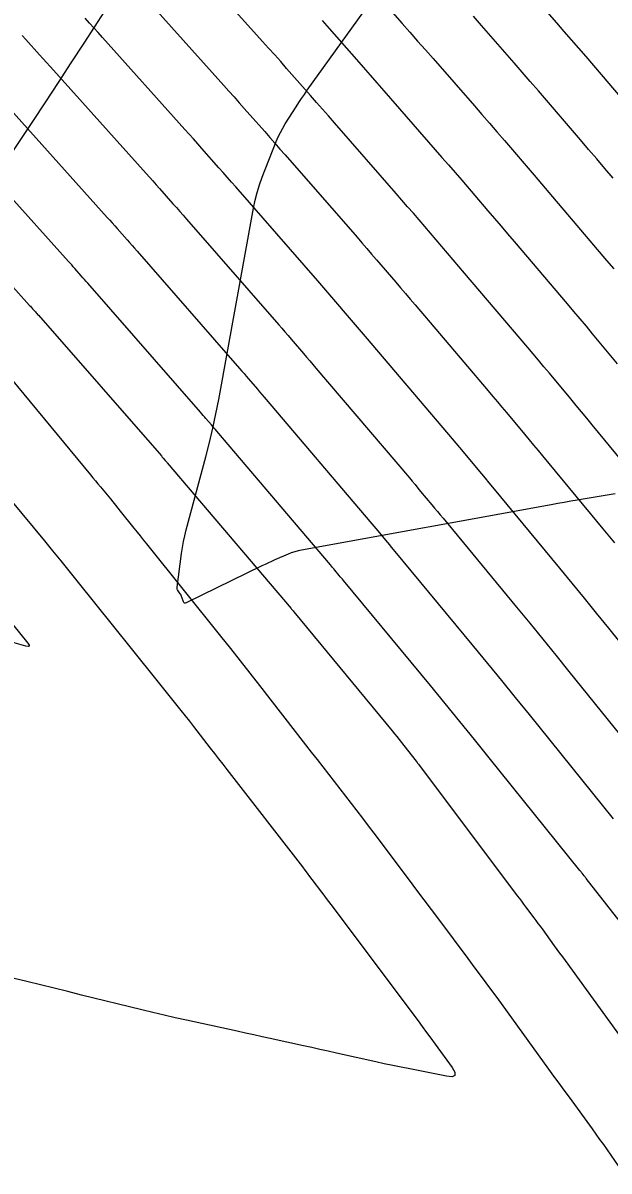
# Model space of a CAD drawing. Extents: x 1005228 to 1008882, y 1883389 to 1885754.
# Drawn here: x 1007916.7 to 1007946.8, y 1884688.2 to 1884747.1 of the extents above; entities that cross this region are included whole.
import ezdxf

# ---------------------------------------------------------------- set-up
doc = ezdxf.new("R2010")
doc.units = 0
for name, color, linetype in [('ATDIMS', 7, 'Continuous'), ('C-ANNO-NOTE', 7, 'Continuous'), ('S_BRIDGE', 7, 'Continuous'), ('TSOBSTACLE', 7, 'Continuous')]:
    doc.layers.add(name, color=color, linetype=linetype)

msp = doc.modelspace()

# ---------------------------------------------------------------- linework, layer by layer
at = {"layer": 'ATDIMS'}
for points in [[(1007932.109, 1884747.244), (1007932.461, 1884746.844), (1007933.867, 1884745.246), (1007934.218, 1884744.847), (1007934.569, 1884744.447), (1007934.92, 1884744.047), (1007935.27, 1884743.646), (1007937.92, 1884740.617), (1007938.26, 1884740.226), (1007938.6, 1884739.835), (1007938.939, 1884739.443), (1007939.276, 1884739.05), (1007940.625, 1884737.477), (1007940.962, 1884737.083), (1007941.298, 1884736.689), (1007941.634, 1884736.295), (1007941.97, 1884735.901), (1007944.693, 1884732.7), (1007945.016, 1884732.319), (1007945.339, 1884731.937), (1007945.66, 1884731.555), (1007945.98, 1884731.171), (1007947.26, 1884729.636)], [(1007915.808, 1884743.006), (1007921.075, 1884737.144), (1007921.203, 1884737.001), (1007921.331, 1884736.857), (1007921.459, 1884736.713), (1007921.586, 1884736.569), (1007922.094, 1884735.991), (1007922.221, 1884735.847), (1007922.348, 1884735.702), (1007922.475, 1884735.557), (1007922.602, 1884735.412), (1007927.87, 1884729.389), (1007927.985, 1884729.256), (1007928.1, 1884729.124), (1007928.215, 1884728.991), (1007928.329, 1884728.858), (1007928.786, 1884728.325), (1007928.9, 1884728.192), (1007929.014, 1884728.059), (1007929.127, 1884727.925), (1007929.241, 1884727.792), (1007934.562, 1884721.537), (1007934.663, 1884721.418), (1007934.763, 1884721.299), (1007934.864, 1884721.18), (1007934.963, 1884721.06), (1007935.362, 1884720.582), (1007935.462, 1884720.462), (1007935.561, 1884720.342), (1007935.661, 1884720.223), (1007935.76, 1884720.103), (1007939.88, 1884715.125), (1007940.599, 1884714.254), (1007941.314, 1884713.381), (1007942.027, 1884712.505), (1007942.736, 1884711.627), (1007947.048, 1884706.271)], [(1007916.214, 1884716.266), (1007916.994, 1884715.293), (1007917.058, 1884715.195), (1007917.063, 1884715.136), (1007917.007, 1884715.117), (1007916.891, 1884715.137), (1007916.291, 1884715.301)]]:
    msp.add_lwpolyline(points, dxfattribs=at)
at = {"layer": 'C-ANNO-NOTE'}
msp.add_lwpolyline([(1007947.15, 1884722.956), (1007945.21, 1884722.629), (1007944.876, 1884722.572), (1007944.542, 1884722.514), (1007944.208, 1884722.455), (1007943.874, 1884722.395), (1007931.053, 1884720.067), (1007930.874, 1884720.029), (1007930.698, 1884719.982), (1007930.526, 1884719.924), (1007930.356, 1884719.856), (1007929.683, 1884719.563), (1007929.516, 1884719.489), (1007929.349, 1884719.414), (1007929.183, 1884719.336), (1007929.017, 1884719.257), (1007925.117, 1884717.357), (1007925.07, 1884717.342), (1007925.032, 1884717.347), (1007925.002, 1884717.371), (1007924.981, 1884717.416), (1007924.908, 1884717.649), (1007924.892, 1884717.695), (1007924.872, 1884717.74), (1007924.848, 1884717.783), (1007924.821, 1884717.824), (1007924.706, 1884717.984), (1007924.681, 1884718.025), (1007924.666, 1884718.069), (1007924.659, 1884718.114), (1007924.661, 1884718.162), (1007924.89, 1884719.899), (1007924.935, 1884720.204), (1007924.991, 1884720.507), (1007925.056, 1884720.807), (1007925.131, 1884721.106), (1007926.141, 1884724.863), (1007926.328, 1884725.59), (1007926.5, 1884726.321), (1007926.657, 1884727.054), (1007926.799, 1884727.792), (1007928.578, 1884737.617), (1007928.662, 1884738.022), (1007928.765, 1884738.421), (1007928.888, 1884738.815), (1007929.03, 1884739.203), (1007929.753, 1884741.037), (1007929.852, 1884741.273), (1007929.963, 1884741.504), (1007930.085, 1884741.729), (1007930.217, 1884741.949), (1007930.769, 1884742.817), (1007930.909, 1884743.033), (1007931.051, 1884743.247), (1007931.197, 1884743.459), (1007931.346, 1884743.669), (1007944.969, 1884762.587)], dxfattribs=at)
at = {"layer": 'S_BRIDGE'}
msp.add_lwpolyline([(1007914.579, 1884738.081), (1007917.246, 1884742.068), (1007917.911, 1884743.067), (1007918.571, 1884744.068), (1007919.227, 1884745.072), (1007919.879, 1884746.079), (1007924.659, 1884753.5)], dxfattribs=at)
at = {"layer": 'TSOBSTACLE'}
for points in [[(1007948.738, 1884723.169), (1007945.982, 1884726.499), (1007945.707, 1884726.831), (1007945.432, 1884727.163), (1007945.156, 1884727.494), (1007944.88, 1884727.825), (1007943.777, 1884729.149), (1007943.501, 1884729.48), (1007943.223, 1884729.809), (1007942.946, 1884730.139), (1007942.667, 1884730.467), (1007939.424, 1884734.279), (1007939.133, 1884734.621), (1007938.841, 1884734.963), (1007938.549, 1884735.305), (1007938.257, 1884735.646), (1007937.087, 1884737.012), (1007936.794, 1884737.353), (1007936.5, 1884737.693), (1007936.205, 1884738.032), (1007935.91, 1884738.371), (1007932.737, 1884742), (1007932.431, 1884742.349), (1007932.125, 1884742.698), (1007931.819, 1884743.047), (1007931.512, 1884743.395), (1007930.286, 1884744.789), (1007929.979, 1884745.137), (1007929.671, 1884745.485), (1007929.362, 1884745.831), (1007929.053, 1884746.177), (1007925.838, 1884749.754)], [(1007934.636, 1884748.9), (1007936.221, 1884747.098), (1007936.617, 1884746.647), (1007937.013, 1884746.196), (1007937.409, 1884745.745), (1007937.804, 1884745.293), (1007939.93, 1884742.862), (1007940.315, 1884742.42), (1007940.7, 1884741.977), (1007941.083, 1884741.533), (1007941.466, 1884741.088), (1007942.992, 1884739.307), (1007943.374, 1884738.861), (1007943.755, 1884738.415), (1007944.136, 1884737.969), (1007944.516, 1884737.522), (1007946.719, 1884734.932), (1007947.087, 1884734.499)], [(1007942.652, 1884748.837), (1007944.153, 1884747.122), (1007944.527, 1884746.692), (1007944.9, 1884746.262), (1007945.273, 1884745.831), (1007945.644, 1884745.399), (1007947.912, 1884742.752)], [(1007923.331, 1884748.067), (1007927.058, 1884743.919), (1007927.323, 1884743.624), (1007927.586, 1884743.328), (1007927.849, 1884743.031), (1007928.111, 1884742.734), (1007929.158, 1884741.544), (1007929.419, 1884741.247), (1007929.681, 1884740.949), (1007929.942, 1884740.651), (1007930.203, 1884740.353), (1007933.9, 1884736.125), (1007934.15, 1884735.838), (1007934.4, 1884735.551), (1007934.649, 1884735.262), (1007934.897, 1884734.973), (1007935.889, 1884733.816), (1007936.137, 1884733.527), (1007936.384, 1884733.237), (1007936.632, 1884732.947), (1007936.879, 1884732.657), (1007940.641, 1884728.235), (1007940.875, 1884727.959), (1007941.108, 1884727.682), (1007941.341, 1884727.405), (1007941.574, 1884727.127), (1007942.501, 1884726.014), (1007942.733, 1884725.736), (1007942.964, 1884725.458), (1007943.195, 1884725.179), (1007943.426, 1884724.9), (1007946.524, 1884721.158), (1007947.116, 1884720.44)], [(1007950.441, 1884711.574), (1007946.83, 1884716.059), (1007946.204, 1884716.834), (1007945.575, 1884717.607), (1007944.944, 1884718.378), (1007944.309, 1884719.147), (1007940.871, 1884723.301), (1007940.684, 1884723.527), (1007940.496, 1884723.753), (1007940.309, 1884723.978), (1007940.121, 1884724.203), (1007939.37, 1884725.105), (1007939.182, 1884725.33), (1007938.993, 1884725.554), (1007938.804, 1884725.778), (1007938.615, 1884726.002), (1007934.333, 1884731.035), (1007934.13, 1884731.273), (1007933.927, 1884731.511), (1007933.724, 1884731.749), (1007933.521, 1884731.986), (1007932.708, 1884732.935), (1007932.504, 1884733.172), (1007932.3, 1884733.408), (1007932.095, 1884733.644), (1007931.89, 1884733.88), (1007927.669, 1884738.706), (1007927.453, 1884738.953), (1007927.237, 1884739.2), (1007927.02, 1884739.447), (1007926.803, 1884739.693), (1007925.936, 1884740.679), (1007925.719, 1884740.925), (1007925.501, 1884741.171), (1007925.283, 1884741.416), (1007925.064, 1884741.661), (1007920.823, 1884746.38), (1007920.601, 1884746.627), (1007920.379, 1884746.873), (1007920.157, 1884747.12), (1007919.934, 1884747.366)], [(1007947.052, 1884739.155), (1007946.632, 1884739.649), (1007946.212, 1884740.141), (1007945.791, 1884740.634), (1007945.37, 1884741.126), (1007943.629, 1884743.157), (1007943.215, 1884743.639), (1007942.8, 1884744.119), (1007942.384, 1884744.599), (1007941.966, 1884745.077), (1007940.294, 1884746.99), (1007939.876, 1884747.467)], [(1007916.707, 1884746.474), (1007916.886, 1884746.276), (1007917.601, 1884745.485), (1007917.78, 1884745.287), (1007917.959, 1884745.089), (1007918.137, 1884744.891), (1007918.315, 1884744.693), (1007923.069, 1884739.402), (1007923.243, 1884739.209), (1007923.416, 1884739.014), (1007923.589, 1884738.819), (1007923.761, 1884738.624), (1007924.449, 1884737.842), (1007924.621, 1884737.647), (1007924.792, 1884737.451), (1007924.964, 1884737.255), (1007925.136, 1884737.059), (1007929.88, 1884731.634), (1007930.04, 1884731.45), (1007930.2, 1884731.266), (1007930.359, 1884731.082), (1007930.518, 1884730.897), (1007931.153, 1884730.156), (1007931.312, 1884729.97), (1007931.471, 1884729.785), (1007931.629, 1884729.599), (1007931.787, 1884729.414), (1007936.588, 1884723.769), (1007936.734, 1884723.598), (1007936.878, 1884723.427), (1007937.023, 1884723.255), (1007937.167, 1884723.082), (1007937.742, 1884722.393), (1007937.885, 1884722.22), (1007938.029, 1884722.047), (1007938.172, 1884721.875), (1007938.316, 1884721.702), (1007942.095, 1884717.136), (1007942.771, 1884716.316), (1007943.445, 1884715.494), (1007944.115, 1884714.67), (1007944.783, 1884713.843), (1007948.745, 1884708.923)], [(1007951.84, 1884695.347), (1007945.676, 1884703.217), (1007945.649, 1884703.251), (1007945.622, 1884703.285), (1007945.595, 1884703.319), (1007945.568, 1884703.352), (1007945.46, 1884703.486), (1007945.433, 1884703.52), (1007945.406, 1884703.553), (1007945.378, 1884703.587), (1007945.351, 1884703.62), (1007940.689, 1884709.411), (1007939.938, 1884710.341), (1007939.184, 1884711.268), (1007938.426, 1884712.192), (1007937.666, 1884713.114), (1007933.205, 1884718.503), (1007933.149, 1884718.57), (1007933.094, 1884718.637), (1007933.038, 1884718.704), (1007932.983, 1884718.771), (1007932.76, 1884719.038), (1007932.704, 1884719.105), (1007932.648, 1884719.171), (1007932.592, 1884719.238), (1007932.536, 1884719.304), (1007926.695, 1884726.17), (1007926.626, 1884726.251), (1007926.557, 1884726.333), (1007926.487, 1884726.414), (1007926.418, 1884726.495), (1007926.14, 1884726.82), (1007926.07, 1884726.901), (1007926, 1884726.982), (1007925.93, 1884727.063), (1007925.86, 1884727.143), (1007920.068, 1884733.766), (1007919.986, 1884733.859), (1007919.904, 1884733.953), (1007919.822, 1884734.046), (1007919.74, 1884734.14), (1007919.411, 1884734.514), (1007919.329, 1884734.607), (1007919.246, 1884734.701), (1007919.163, 1884734.793), (1007919.08, 1884734.886), (1007913.3, 1884741.319)], [(1007910.792, 1884739.632), (1007917.085, 1884732.628), (1007917.123, 1884732.586), (1007917.161, 1884732.544), (1007917.198, 1884732.501), (1007917.236, 1884732.459), (1007917.385, 1884732.289), (1007917.423, 1884732.246), (1007917.46, 1884732.204), (1007917.497, 1884732.161), (1007917.535, 1884732.119), (1007923.85, 1884724.898), (1007923.875, 1884724.869), (1007923.9, 1884724.84), (1007923.925, 1884724.811), (1007923.95, 1884724.781), (1007924.05, 1884724.665), (1007924.075, 1884724.636), (1007924.1, 1884724.607), (1007924.125, 1884724.577), (1007924.15, 1884724.548), (1007930.51, 1884717.071), (1007930.533, 1884717.044), (1007930.557, 1884717.016), (1007930.615, 1884716.946), (1007930.65, 1884716.904), (1007935.706, 1884710.796), (1007935.828, 1884710.647), (1007935.95, 1884710.496), (1007936.07, 1884710.345), (1007936.19, 1884710.193), (1007936.872, 1884709.315), (1007936.932, 1884709.238), (1007936.992, 1884709.16), (1007937.007, 1884709.141), (1007937.021, 1884709.122), (1007937.036, 1884709.102), (1007937.051, 1884709.083), (1007942.131, 1884702.329), (1007942.237, 1884702.187), (1007942.344, 1884702.046), (1007942.45, 1884701.904), (1007942.557, 1884701.762), (1007942.983, 1884701.195), (1007943.089, 1884701.053), (1007943.194, 1884700.91), (1007943.299, 1884700.767), (1007943.404, 1884700.624), (1007944.029, 1884699.764), (1007944.168, 1884699.573), (1007944.307, 1884699.382), (1007944.446, 1884699.191), (1007944.585, 1884699), (1007948.326, 1884693.861)], [(1007915.058, 1884730.148), (1007920.205, 1884723.937), (1007920.334, 1884723.782), (1007920.463, 1884723.627), (1007920.591, 1884723.471), (1007920.72, 1884723.316), (1007921.235, 1884722.694), (1007921.363, 1884722.538), (1007921.491, 1884722.382), (1007921.618, 1884722.225), (1007921.744, 1884722.068), (1007922.446, 1884721.192), (1007922.605, 1884720.994), (1007922.764, 1884720.795), (1007922.923, 1884720.597), (1007923.082, 1884720.398), (1007926.893, 1884715.648), (1007927.395, 1884715.02), (1007927.894, 1884714.39), (1007928.391, 1884713.759), (1007928.886, 1884713.125), (1007931.26, 1884710.07), (1007931.552, 1884709.694), (1007931.845, 1884709.317), (1007932.137, 1884708.941), (1007932.429, 1884708.564), (1007933.597, 1884707.058), (1007933.889, 1884706.68), (1007934.179, 1884706.302), (1007934.467, 1884705.923), (1007934.755, 1884705.542), (1007936.575, 1884703.122), (1007936.951, 1884702.622), (1007937.328, 1884702.121), (1007937.704, 1884701.62), (1007938.08, 1884701.119), (1007939.584, 1884699.115), (1007939.959, 1884698.614), (1007940.332, 1884698.11), (1007940.703, 1884697.606), (1007941.072, 1884697.1), (1007943.736, 1884693.435), (1007943.999, 1884693.074), (1007944.261, 1884692.713), (1007944.524, 1884692.352), (1007944.787, 1884691.991), (1007945.973, 1884690.361), (1007946.168, 1884690.093), (1007946.361, 1884689.824), (1007946.553, 1884689.554), (1007946.745, 1884689.284), (1007947.508, 1884688.2)], [(1007916.109, 1884722.647), (1007917.849, 1884720.544), (1007918.269, 1884720.034), (1007918.687, 1884719.523), (1007919.103, 1884719.01), (1007919.517, 1884718.495), (1007922.299, 1884715.023), (1007922.577, 1884714.676), (1007922.855, 1884714.33), (1007923.133, 1884713.983), (1007923.411, 1884713.637), (1007924.643, 1884712.1), (1007924.86, 1884711.828), (1007925.077, 1884711.556), (1007925.292, 1884711.282), (1007925.506, 1884711.008), (1007926.36, 1884709.908), (1007926.574, 1884709.633), (1007926.788, 1884709.358), (1007927.001, 1884709.083), (1007927.214, 1884708.808), (1007931.094, 1884703.806), (1007931.218, 1884703.646), (1007931.34, 1884703.486), (1007931.463, 1884703.325), (1007931.584, 1884703.164), (1007932.069, 1884702.519), (1007932.191, 1884702.358), (1007932.312, 1884702.196), (1007932.433, 1884702.035), (1007932.554, 1884701.874), (1007937.032, 1884695.907), (1007937.254, 1884695.611), (1007937.474, 1884695.314), (1007937.693, 1884695.016), (1007937.911, 1884694.718), (1007938.781, 1884693.521), (1007938.926, 1884693.268), (1007938.925, 1884693.108), (1007938.78, 1884693.041), (1007938.49, 1884693.066), (1007936.604, 1884693.438), (1007936.169, 1884693.526), (1007935.734, 1884693.615), (1007935.3, 1884693.708), (1007934.867, 1884693.803), (1007932.846, 1884694.253), (1007932.421, 1884694.347), (1007931.996, 1884694.441), (1007931.571, 1884694.534), (1007931.146, 1884694.628), (1007929.445, 1884694.999), (1007929.02, 1884695.092), (1007928.595, 1884695.185), (1007928.17, 1884695.278), (1007927.745, 1884695.371), (1007925.139, 1884695.94), (1007924.563, 1884696.067), (1007923.988, 1884696.199), (1007923.415, 1884696.334), (1007922.842, 1884696.473), (1007919.756, 1884697.233), (1007919.051, 1884697.406), (1007918.345, 1884697.578), (1007917.639, 1884697.749), (1007916.934, 1884697.92), (1007912.956, 1884698.877)]]:
    msp.add_lwpolyline(points, dxfattribs=at)

doc.saveas('drawing.dxf')
